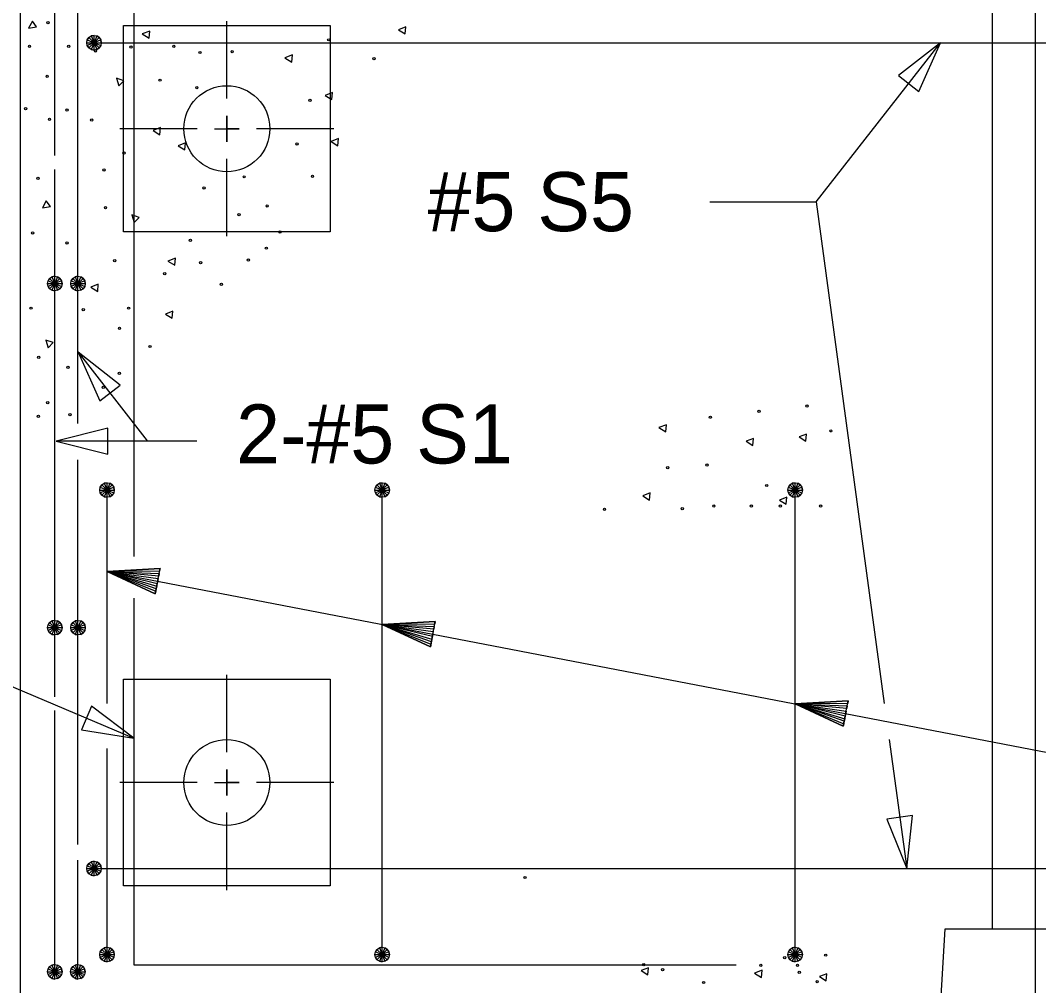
# Model space of a CAD drawing. Extents: x 0 to 177, y -1 to 130.
# Drawn here: x 146.098 to 148.564, y 90.728 to 93.065 of the extents above; entities that cross this region are included whole.
import ezdxf

# ---------------------------------------------------------------- set-up
doc = ezdxf.new("R2010")
doc.units = 0
for name, color, linetype in [('Arrowhead Terminators CELL', 7, 'Continuous'), ('Dimension Lines', 7, 'Continuous'), ('Mis Center Lines', 7, 'Continuous'), ('Rebar Lines', 7, 'Continuous'), ('Sup Concrete Girder Lines', 7, 'Continuous'), ('Sup Cored Slab Unit', 7, 'Continuous'), ('Text', 7, 'Continuous'), ('User Information Notes', 7, 'Continuous')]:
    doc.layers.add(name, color=color, linetype=linetype)

msp = doc.modelspace()

# ---------------------------------------------------------------- linework, layer by layer
at = {"layer": 'Arrowhead Terminators CELL'}
for points in [[(148.326, 93.0113), (148.2245, 92.932), (148.2737, 92.8935)], [(146.2382, 92.2616), (146.2902, 92.1437), (146.3396, 92.1821)], [(146.1851, 92.0464), (146.3101, 92.0151), (146.3101, 92.0776)], [(146.3731, 91.3268), (146.2702, 91.4044), (146.2458, 91.3468)], [(148.2444, 91.0113), (148.2586, 91.1394), (148.1967, 91.131)]]:
    msp.add_lwpolyline(points, close=True, dxfattribs=at)
at = {"layer": 'Dimension Lines'}
for p, q in [((146.5981, 92.876), (146.5981, 93.0635)), ((146.5265, 92.803), (146.339, 92.803)), ((146.8571, 92.803), (146.6696, 92.803)), ((146.5981, 92.5424), (146.5981, 92.7299)), ((148.0253, 92.6263), (148.1902, 91.4109)), ((146.4044, 92.0464), (146.1851, 92.0464)), ((146.5981, 91.2927), (146.5981, 91.4802)), ((148.202, 91.3238), (148.2444, 91.0113)), ((146.5265, 91.2196), (146.339, 91.2196)), ((146.8571, 91.2196), (146.6696, 91.2196)), ((146.5981, 90.9591), (146.5981, 91.1466))]:
    msp.add_line(p, q, dxfattribs=at)
for points in [[(147.7679, 92.6263), (148.0253, 92.6263), (148.326, 93.0113)], [(146.5682, 92.803), (146.5981, 92.803), (146.628, 92.803), (146.5981, 92.803), (146.5981, 92.8343), (146.5981, 92.803), (146.5981, 92.7716), (146.5981, 92.803)], [(146.2382, 92.2616), (146.4049, 92.0471), (146.5255, 92.0471)], [(146.4306, 91.7071), (146.4295, 91.701), (146.3079, 91.7308), (146.4282, 91.6949), (146.4271, 91.6887), (146.3079, 91.7308), (146.4259, 91.6826), (146.4247, 91.6765), (146.3079, 91.7308), (146.4365, 91.7378), (146.4354, 91.7317), (146.3079, 91.7308), (146.4341, 91.7255), (146.433, 91.7194), (146.3079, 91.7308), (146.4318, 91.7133), (146.4247, 91.6765), (146.4365, 91.7378), (146.3079, 91.7308), (146.4247, 91.6765)], [(146.3079, 91.7308), (150.0549, 91.0096), (150.1667, 91.0096)], [(145.4285, 91.6325), (145.6518, 91.6325), (146.3731, 91.3268)], [(147.0969, 91.5789), (147.0958, 91.5728), (146.9742, 91.6025), (147.0946, 91.5666), (147.0934, 91.5605), (146.9742, 91.6025), (147.0922, 91.5544), (147.091, 91.5482), (146.9742, 91.6025), (147.1028, 91.6096), (147.1017, 91.6034), (146.9742, 91.6025), (147.1005, 91.5973), (147.0993, 91.5912), (146.9742, 91.6025), (147.0981, 91.5851), (147.091, 91.5482), (147.1028, 91.6096), (146.9742, 91.6025), (147.091, 91.5482)], [(148.0969, 91.3865), (148.0958, 91.3803), (147.9742, 91.4101), (148.0946, 91.3742), (148.0934, 91.368), (147.9742, 91.4101), (148.0922, 91.3619), (148.091, 91.3558), (147.9742, 91.4101), (148.1028, 91.4171), (148.1017, 91.411), (147.9742, 91.4101), (148.1005, 91.4049), (148.0993, 91.3987), (147.9742, 91.4101), (148.0981, 91.3926), (148.091, 91.3558), (148.1028, 91.4171), (147.9742, 91.4101), (148.091, 91.3558)], [(146.5682, 91.2196), (146.5981, 91.2196), (146.628, 91.2196), (146.5981, 91.2196), (146.5981, 91.251), (146.5981, 91.2196), (146.5981, 91.1883), (146.5981, 91.2196)]]:
    msp.add_lwpolyline(points, dxfattribs=at)
at = {"layer": 'Mis Center Lines'}
msp.add_line((148.5564, 90.5113), (148.5564, 93.5113), dxfattribs=at)
at = {"layer": 'Rebar Lines'}
for p, q in [((146.1814, 92.7381), (146.1814, 93.2613)), ((146.2375, 92.0892), (146.2375, 93.1189)), ((146.2764, 93.0113), (148.9014, 93.0113)), ((146.1814, 91.8882), (146.1814, 92.7044)), ((146.2375, 91.0692), (146.2375, 92.0011)), ((146.3079, 91.4108), (146.3079, 91.9279)), ((146.9742, 90.8029), (146.9742, 91.9279)), ((147.9742, 90.8029), (147.9742, 91.9279)), ((146.1814, 91.4274), (146.1814, 91.8882)), ((146.1814, 90.7613), (146.1814, 91.3937)), ((146.3079, 90.8029), (146.3079, 91.3019)), ((146.2375, 90.7613), (146.2375, 91.0312)), ((146.2764, 91.0113), (148.9014, 91.0113))]:
    msp.add_line(p, q, dxfattribs=at)
for points in [[(147.8316, 93.2448), (146.3731, 93.2448), (146.3731, 91.7668)], [(146.2588, 93.0113), (146.2601, 93.018), (146.2639, 93.0237), (146.2696, 93.0276), (146.2764, 93.0289), (146.2831, 93.0276), (146.2889, 93.0237), (146.2927, 93.0181), (146.294, 93.0113), (146.2927, 93.0046), (146.2889, 92.9989), (146.2832, 92.995), (146.2764, 92.9936), (146.2696, 92.995), (146.264, 92.9988), (146.2601, 93.0045), (146.2588, 93.0113), (146.2764, 93.0113), (146.294, 93.0113), (146.2927, 93.0181), (146.2764, 93.0113), (146.2889, 93.0237), (146.2831, 93.0276), (146.2764, 93.0113), (146.2764, 93.0289), (146.2696, 93.0276), (146.2764, 93.0113), (146.2639, 93.0237), (146.2601, 93.018), (146.2764, 93.0113), (146.2601, 93.0045), (146.264, 92.9988), (146.2764, 93.0113), (146.2696, 92.995), (146.2764, 92.9936), (146.2764, 93.0113), (146.2832, 92.995), (146.2889, 92.9989), (146.2764, 93.0113), (146.2927, 93.0046)], [(146.1638, 92.428), (146.1651, 92.4347), (146.1689, 92.4404), (146.1746, 92.4443), (146.1814, 92.4456), (146.1881, 92.4443), (146.1938, 92.4404), (146.1976, 92.4347), (146.199, 92.428), (146.1976, 92.4212), (146.1938, 92.4155), (146.1881, 92.4117), (146.1814, 92.4103), (146.1746, 92.4117), (146.1689, 92.4155), (146.1651, 92.4212), (146.1638, 92.428), (146.1814, 92.428), (146.199, 92.428), (146.1976, 92.4347), (146.1814, 92.428), (146.1938, 92.4404), (146.1881, 92.4443), (146.1814, 92.428), (146.1814, 92.4456), (146.1746, 92.4443), (146.1814, 92.428), (146.1689, 92.4404), (146.1651, 92.4347), (146.1814, 92.428), (146.1651, 92.4212), (146.1689, 92.4155), (146.1814, 92.428), (146.1746, 92.4117), (146.1814, 92.4103), (146.1814, 92.428), (146.1881, 92.4117), (146.1938, 92.4155), (146.1814, 92.428), (146.1976, 92.4212)], [(146.2199, 92.428), (146.2212, 92.4347), (146.225, 92.4404), (146.2307, 92.4443), (146.2375, 92.4456), (146.2442, 92.4443), (146.25, 92.4404), (146.2538, 92.4347), (146.2551, 92.428), (146.2538, 92.4212), (146.25, 92.4155), (146.2443, 92.4117), (146.2375, 92.4103), (146.2307, 92.4117), (146.2251, 92.4155), (146.2212, 92.4212), (146.2199, 92.428), (146.2375, 92.428), (146.2551, 92.428), (146.2538, 92.4347), (146.2375, 92.428), (146.25, 92.4404), (146.2442, 92.4443), (146.2375, 92.428), (146.2375, 92.4456), (146.2307, 92.4443), (146.2375, 92.428), (146.225, 92.4404), (146.2212, 92.4347), (146.2375, 92.428), (146.2212, 92.4212), (146.2251, 92.4155), (146.2375, 92.428), (146.2307, 92.4117), (146.2375, 92.4103), (146.2375, 92.428), (146.2443, 92.4117), (146.25, 92.4155), (146.2375, 92.428), (146.2538, 92.4212)], [(146.2903, 91.9279), (146.2916, 91.9346), (146.2954, 91.9404), (146.3011, 91.9442), (146.3079, 91.9455), (146.3146, 91.9442), (146.3203, 91.9404), (146.3241, 91.9347), (146.3255, 91.9279), (146.3241, 91.9212), (146.3203, 91.9155), (146.3146, 91.9116), (146.3079, 91.9103), (146.3011, 91.9116), (146.2954, 91.9154), (146.2916, 91.9211), (146.2903, 91.9279), (146.3079, 91.9279), (146.3255, 91.9279), (146.3241, 91.9347), (146.3079, 91.9279), (146.3203, 91.9404), (146.3146, 91.9442), (146.3079, 91.9279), (146.3079, 91.9455), (146.3011, 91.9442), (146.3079, 91.9279), (146.2954, 91.9404), (146.2916, 91.9346), (146.3079, 91.9279), (146.2916, 91.9211), (146.2954, 91.9154), (146.3079, 91.9279), (146.3011, 91.9116), (146.3079, 91.9103), (146.3079, 91.9279), (146.3146, 91.9116), (146.3203, 91.9155), (146.3079, 91.9279), (146.3241, 91.9212)], [(146.9566, 91.9279), (146.9579, 91.9346), (146.9617, 91.9404), (146.9674, 91.9442), (146.9742, 91.9455), (146.9809, 91.9442), (146.9866, 91.9404), (146.9904, 91.9347), (146.9918, 91.9279), (146.9904, 91.9212), (146.9866, 91.9155), (146.981, 91.9116), (146.9742, 91.9103), (146.9674, 91.9116), (146.9617, 91.9154), (146.9579, 91.9211), (146.9566, 91.9279), (146.9742, 91.9279), (146.9918, 91.9279), (146.9904, 91.9347), (146.9742, 91.9279), (146.9866, 91.9404), (146.9809, 91.9442), (146.9742, 91.9279), (146.9742, 91.9455), (146.9674, 91.9442), (146.9742, 91.9279), (146.9617, 91.9404), (146.9579, 91.9346), (146.9742, 91.9279), (146.9579, 91.9211), (146.9617, 91.9154), (146.9742, 91.9279), (146.9674, 91.9116), (146.9742, 91.9103), (146.9742, 91.9279), (146.981, 91.9116), (146.9866, 91.9155), (146.9742, 91.9279), (146.9904, 91.9212)], [(147.9566, 91.9279), (147.9579, 91.9346), (147.9617, 91.9404), (147.9674, 91.9442), (147.9742, 91.9455), (147.9809, 91.9442), (147.9866, 91.9404), (147.9904, 91.9347), (147.9918, 91.9279), (147.9904, 91.9212), (147.9866, 91.9155), (147.981, 91.9116), (147.9742, 91.9103), (147.9674, 91.9116), (147.9617, 91.9154), (147.9579, 91.9211), (147.9566, 91.9279), (147.9742, 91.9279), (147.9918, 91.9279), (147.9904, 91.9347), (147.9742, 91.9279), (147.9866, 91.9404), (147.9809, 91.9442), (147.9742, 91.9279), (147.9742, 91.9455), (147.9674, 91.9442), (147.9742, 91.9279), (147.9617, 91.9404), (147.9579, 91.9346), (147.9742, 91.9279), (147.9579, 91.9211), (147.9617, 91.9154), (147.9742, 91.9279), (147.9674, 91.9116), (147.9742, 91.9103), (147.9742, 91.9279), (147.981, 91.9116), (147.9866, 91.9155), (147.9742, 91.9279), (147.9904, 91.9212)], [(146.3731, 91.6661), (146.3731, 90.7782), (147.8316, 90.7782)], [(146.1638, 91.5946), (146.1651, 91.6014), (146.1689, 91.6071), (146.1746, 91.6109), (146.1814, 91.6122), (146.1881, 91.6109), (146.1938, 91.6071), (146.1976, 91.6014), (146.199, 91.5946), (146.1976, 91.5879), (146.1938, 91.5822), (146.1881, 91.5783), (146.1814, 91.577), (146.1746, 91.5783), (146.1689, 91.5821), (146.1651, 91.5879), (146.1638, 91.5946), (146.1814, 91.5946), (146.199, 91.5946), (146.1976, 91.6014), (146.1814, 91.5946), (146.1938, 91.6071), (146.1881, 91.6109), (146.1814, 91.5946), (146.1814, 91.6122), (146.1746, 91.6109), (146.1814, 91.5946), (146.1689, 91.6071), (146.1651, 91.6014), (146.1814, 91.5946), (146.1651, 91.5879), (146.1689, 91.5821), (146.1814, 91.5946), (146.1746, 91.5783), (146.1814, 91.577), (146.1814, 91.5946), (146.1881, 91.5783), (146.1938, 91.5822), (146.1814, 91.5946), (146.1976, 91.5879)], [(146.2199, 91.5946), (146.2212, 91.6014), (146.225, 91.6071), (146.2307, 91.6109), (146.2375, 91.6122), (146.2442, 91.6109), (146.25, 91.6071), (146.2538, 91.6014), (146.2551, 91.5946), (146.2538, 91.5879), (146.25, 91.5822), (146.2443, 91.5783), (146.2375, 91.577), (146.2307, 91.5783), (146.2251, 91.5821), (146.2212, 91.5879), (146.2199, 91.5946), (146.2375, 91.5946), (146.2551, 91.5946), (146.2538, 91.6014), (146.2375, 91.5946), (146.25, 91.6071), (146.2442, 91.6109), (146.2375, 91.5946), (146.2375, 91.6122), (146.2307, 91.6109), (146.2375, 91.5946), (146.225, 91.6071), (146.2212, 91.6014), (146.2375, 91.5946), (146.2212, 91.5879), (146.2251, 91.5821), (146.2375, 91.5946), (146.2307, 91.5783), (146.2375, 91.577), (146.2375, 91.5946), (146.2443, 91.5783), (146.25, 91.5822), (146.2375, 91.5946), (146.2538, 91.5879)], [(146.2588, 91.0113), (146.2601, 91.018), (146.2639, 91.0237), (146.2696, 91.0276), (146.2764, 91.0289), (146.2831, 91.0276), (146.2889, 91.0237), (146.2927, 91.0181), (146.294, 91.0113), (146.2927, 91.0046), (146.2889, 90.9989), (146.2832, 90.995), (146.2764, 90.9936), (146.2696, 90.995), (146.264, 90.9988), (146.2601, 91.0045), (146.2588, 91.0113), (146.2764, 91.0113), (146.294, 91.0113), (146.2927, 91.0181), (146.2764, 91.0113), (146.2889, 91.0237), (146.2831, 91.0276), (146.2764, 91.0113), (146.2764, 91.0289), (146.2696, 91.0276), (146.2764, 91.0113), (146.2639, 91.0237), (146.2601, 91.018), (146.2764, 91.0113), (146.2601, 91.0045), (146.264, 90.9988), (146.2764, 91.0113), (146.2696, 90.995), (146.2764, 90.9936), (146.2764, 91.0113), (146.2832, 90.995), (146.2889, 90.9989), (146.2764, 91.0113), (146.2927, 91.0046)], [(146.2903, 90.8029), (146.2916, 90.8096), (146.2954, 90.8154), (146.3011, 90.8192), (146.3079, 90.8205), (146.3146, 90.8192), (146.3203, 90.8154), (146.3241, 90.8097), (146.3255, 90.8029), (146.3241, 90.7962), (146.3203, 90.7905), (146.3146, 90.7866), (146.3079, 90.7853), (146.3011, 90.7866), (146.2954, 90.7904), (146.2916, 90.7961), (146.2903, 90.8029), (146.3079, 90.8029), (146.3255, 90.8029), (146.3241, 90.8097), (146.3079, 90.8029), (146.3203, 90.8154), (146.3146, 90.8192), (146.3079, 90.8029), (146.3079, 90.8205), (146.3011, 90.8192), (146.3079, 90.8029), (146.2954, 90.8154), (146.2916, 90.8096), (146.3079, 90.8029), (146.2916, 90.7961), (146.2954, 90.7904), (146.3079, 90.8029), (146.3011, 90.7866), (146.3079, 90.7853), (146.3079, 90.8029), (146.3146, 90.7866), (146.3203, 90.7905), (146.3079, 90.8029), (146.3241, 90.7962)], [(146.9566, 90.8029), (146.9579, 90.8096), (146.9617, 90.8154), (146.9674, 90.8192), (146.9742, 90.8205), (146.9809, 90.8192), (146.9866, 90.8154), (146.9904, 90.8097), (146.9918, 90.8029), (146.9904, 90.7962), (146.9866, 90.7905), (146.981, 90.7866), (146.9742, 90.7853), (146.9674, 90.7866), (146.9617, 90.7904), (146.9579, 90.7961), (146.9566, 90.8029), (146.9742, 90.8029), (146.9918, 90.8029), (146.9904, 90.8097), (146.9742, 90.8029), (146.9866, 90.8154), (146.9809, 90.8192), (146.9742, 90.8029), (146.9742, 90.8205), (146.9674, 90.8192), (146.9742, 90.8029), (146.9617, 90.8154), (146.9579, 90.8096), (146.9742, 90.8029), (146.9579, 90.7961), (146.9617, 90.7904), (146.9742, 90.8029), (146.9674, 90.7866), (146.9742, 90.7853), (146.9742, 90.8029), (146.981, 90.7866), (146.9866, 90.7905), (146.9742, 90.8029), (146.9904, 90.7962)], [(147.9566, 90.8029), (147.9579, 90.8096), (147.9617, 90.8154), (147.9674, 90.8192), (147.9742, 90.8205), (147.9809, 90.8192), (147.9866, 90.8154), (147.9904, 90.8097), (147.9918, 90.8029), (147.9904, 90.7962), (147.9866, 90.7905), (147.981, 90.7866), (147.9742, 90.7853), (147.9674, 90.7866), (147.9617, 90.7904), (147.9579, 90.7961), (147.9566, 90.8029), (147.9742, 90.8029), (147.9918, 90.8029), (147.9904, 90.8097), (147.9742, 90.8029), (147.9866, 90.8154), (147.9809, 90.8192), (147.9742, 90.8029), (147.9742, 90.8205), (147.9674, 90.8192), (147.9742, 90.8029), (147.9617, 90.8154), (147.9579, 90.8096), (147.9742, 90.8029), (147.9579, 90.7961), (147.9617, 90.7904), (147.9742, 90.8029), (147.9674, 90.7866), (147.9742, 90.7853), (147.9742, 90.8029), (147.981, 90.7866), (147.9866, 90.7905), (147.9742, 90.8029), (147.9904, 90.7962)], [(146.1638, 90.7613), (146.1651, 90.768), (146.1689, 90.7737), (146.1746, 90.7776), (146.1814, 90.7789), (146.1881, 90.7776), (146.1938, 90.7737), (146.1976, 90.7681), (146.199, 90.7613), (146.1976, 90.7546), (146.1938, 90.7489), (146.1881, 90.745), (146.1814, 90.7436), (146.1746, 90.745), (146.1689, 90.7488), (146.1651, 90.7545), (146.1638, 90.7613), (146.1814, 90.7613), (146.199, 90.7613), (146.1976, 90.7681), (146.1814, 90.7613), (146.1938, 90.7737), (146.1881, 90.7776), (146.1814, 90.7613), (146.1814, 90.7789), (146.1746, 90.7776), (146.1814, 90.7613), (146.1689, 90.7737), (146.1651, 90.768), (146.1814, 90.7613), (146.1651, 90.7545), (146.1689, 90.7488), (146.1814, 90.7613), (146.1746, 90.745), (146.1814, 90.7436), (146.1814, 90.7613), (146.1881, 90.745), (146.1938, 90.7489), (146.1814, 90.7613), (146.1976, 90.7546)], [(146.2198, 90.7613), (146.2211, 90.768), (146.2249, 90.7737), (146.2306, 90.7776), (146.2374, 90.7789), (146.2441, 90.7776), (146.2499, 90.7737), (146.2537, 90.7681), (146.255, 90.7613), (146.2537, 90.7546), (146.2499, 90.7489), (146.2442, 90.745), (146.2374, 90.7436), (146.2306, 90.745), (146.225, 90.7488), (146.2211, 90.7545), (146.2198, 90.7613), (146.2374, 90.7613), (146.255, 90.7613), (146.2537, 90.7681), (146.2374, 90.7613), (146.2499, 90.7737), (146.2441, 90.7776), (146.2374, 90.7613), (146.2374, 90.7789), (146.2306, 90.7776), (146.2374, 90.7613), (146.2249, 90.7737), (146.2211, 90.768), (146.2374, 90.7613), (146.2211, 90.7545), (146.225, 90.7488), (146.2374, 90.7613), (146.2306, 90.745), (146.2374, 90.7436), (146.2374, 90.7613), (146.2442, 90.745), (146.2499, 90.7489), (146.2374, 90.7613), (146.2537, 90.7546)]]:
    msp.add_lwpolyline(points, dxfattribs=at)
at = {"layer": 'Sup Concrete Girder Lines'}
for p, q in [((146.0981, 90.5113), (146.0981, 93.5113)), ((148.4522, 90.8655), (148.4522, 93.5113))]:
    msp.add_line(p, q, dxfattribs=at)
for points in [[(146.1372, 93.0495), (146.1272, 93.0636), (146.1181, 93.0467), (146.1372, 93.0495)], [(146.4099, 93.0224), (146.4114, 93.0396), (146.3934, 93.0325), (146.4099, 93.0224)], [(147.0303, 93.0327), (147.0318, 93.0499), (147.0138, 93.0428), (147.0303, 93.0327)], [(146.7552, 92.9645), (146.7567, 92.9817), (146.7388, 92.9746), (146.7552, 92.9645)], [(146.3366, 92.9067), (146.3489, 92.919), (146.3305, 92.9251), (146.3366, 92.9067)], [(146.8524, 92.8735), (146.8539, 92.8907), (146.8359, 92.8836), (146.8524, 92.8735)], [(146.4359, 92.7884), (146.4374, 92.8056), (146.4194, 92.7985), (146.4359, 92.7884)], [(146.4967, 92.7515), (146.4982, 92.7686), (146.4803, 92.7616), (146.4967, 92.7515)], [(146.8669, 92.7618), (146.8684, 92.779), (146.8504, 92.7719), (146.8669, 92.7618)], [(146.1707, 92.6144), (146.1607, 92.6286), (146.1515, 92.6116), (146.1707, 92.6144)], [(146.3738, 92.5758), (146.3861, 92.588), (146.3677, 92.5941), (146.3738, 92.5758)], [(146.4719, 92.4723), (146.4734, 92.4895), (146.4554, 92.4824), (146.4719, 92.4723)], [(146.2854, 92.4091), (146.2868, 92.4264), (146.2689, 92.4192), (146.2854, 92.4091)], [(146.4657, 92.3441), (146.4672, 92.3612), (146.4492, 92.3542), (146.4657, 92.3441)], [(146.1656, 92.2727), (146.1779, 92.285), (146.1595, 92.2911), (146.1656, 92.2727)], [(147.661, 92.069), (147.6625, 92.0862), (147.6445, 92.0791), (147.661, 92.069)], [(147.8719, 92.0359), (147.8734, 92.0531), (147.8555, 92.046), (147.8719, 92.0359)], [(148.0001, 92.0463), (148.0016, 92.0635), (147.9837, 92.0564), (148.0001, 92.0463)], [(147.6217, 91.9036), (147.6232, 91.9208), (147.6052, 91.9137), (147.6217, 91.9036)], [(147.9526, 91.8933), (147.9541, 91.9105), (147.9361, 91.9034), (147.9526, 91.8933)], [(148.3168, 90.5113), (148.3377, 90.8655), (148.7752, 90.8655), (148.796, 90.5113)], [(147.6176, 90.7538), (147.6191, 90.771), (147.6011, 90.7639), (147.6176, 90.7538)], [(147.8926, 90.7476), (147.8941, 90.7648), (147.8762, 90.7577), (147.8926, 90.7476)], [(148.0497, 90.7393), (148.0513, 90.7565), (148.0333, 90.7494), (148.0497, 90.7393)]]:
    msp.add_lwpolyline(points, dxfattribs=at)
for centre, radius in [((146.1648, 93.0601), 0.00273), ((146.8447, 93.0183), 0.00273), ((146.1202, 93.0024), 0.00273), ((146.2151, 93.0024), 0.00273), ((146.2801, 92.9913), 0.00273), ((146.3657, 93.0006), 0.00273), ((146.4698, 93.0025), 0.00273), ((146.533, 92.9876), 0.00273), ((146.611, 92.9894), 0.00273), ((146.9543, 92.9729), 0.00273), ((146.163, 92.9299), 0.00273), ((146.4363, 92.9206), 0.00273), ((146.5981, 92.803), 0.1042), ((146.5255, 92.9021), 0.00273), ((146.7992, 92.8715), 0.00273), ((146.1109, 92.8518), 0.00273), ((146.2113, 92.8481), 0.00273), ((146.1686, 92.8258), 0.00273), ((146.2708, 92.824), 0.00273), ((146.7682, 92.766), 0.00273), ((146.3489, 92.744), 0.00273), ((146.3006, 92.7031), 0.00273), ((146.1407, 92.6827), 0.00273), ((146.64, 92.6864), 0.00273), ((146.8055, 92.6875), 0.00273), ((146.5428, 92.6595), 0.00273), ((146.3043, 92.612), 0.00273), ((146.6278, 92.5947), 0.00273), ((146.6958, 92.6161), 0.00273), ((146.1277, 92.5507), 0.00273), ((146.7269, 92.5531), 0.00273), ((146.2113, 92.5265), 0.00273), ((146.5097, 92.5324), 0.00273), ((146.6938, 92.5137), 0.00273), ((146.3266, 92.4837), 0.00273), ((146.5345, 92.4786), 0.00273), ((146.6504, 92.4848), 0.00273), ((146.4477, 92.4517), 0.00273), ((146.585, 92.4261), 0.00273), ((146.1239, 92.3684), 0.00273), ((146.2504, 92.3647), 0.00273), ((146.3601, 92.3684), 0.00273), ((146.3381, 92.3194), 0.00273), ((146.4121, 92.2755), 0.00273), ((146.1425, 92.2495), 0.00273), ((146.2132, 92.2253), 0.00273), ((146.3378, 92.2104), 0.00273), ((146.2988, 92.1767), 0.00273), ((146.1644, 92.1395), 0.00273), ((148.0028, 92.1312), 0.00273), ((146.1416, 92.1064), 0.00273), ((146.2181, 92.1105), 0.00273), ((147.7691, 92.1043), 0.00273), ((147.887, 92.1188), 0.00273), ((148.0607, 92.0712), 0.00273), ((147.6657, 91.9823), 0.00273), ((147.7608, 91.9885), 0.00273), ((147.9056, 91.9389), 0.00273), ((147.5127, 91.8809), 0.00273), ((147.7009, 91.883), 0.00273), ((147.7774, 91.8892), 0.00273), ((147.8684, 91.8892), 0.00273), ((147.9387, 91.8892), 0.00273), ((148.0359, 91.8892), 0.00273), ((146.5981, 91.2196), 0.1042), ((147.3204, 90.9896), 0.00273), ((147.9491, 90.7953), 0.00273), ((148.0483, 90.8015), 0.00273), ((147.6078, 90.7787), 0.00273), ((147.8912, 90.7767), 0.00273), ((147.9801, 90.7767), 0.00273), ((147.6533, 90.7663), 0.00273), ((147.9842, 90.7601), 0.00273), ((147.7526, 90.7353), 0.00273), ((148.0276, 90.7373), 0.00273)]:
    msp.add_circle(centre, radius, dxfattribs=at)
at = {"layer": 'Sup Cored Slab Unit'}
for points in [[(146.3481, 93.053), (146.8481, 93.053), (146.8481, 92.553), (146.3481, 92.553)], [(146.3481, 91.4696), (146.8481, 91.4696), (146.8481, 90.9696), (146.3481, 90.9696)]]:
    msp.add_lwpolyline(points, close=True, dxfattribs=at)
at = {"layer": 'User Information Notes'}
msp.add_line((146.2375, 90.7613), (146.2375, 90.7613), dxfattribs=at)

# ---------------------------------------------------------------- texts
at = {"layer": 'Text'}
for s, p in [('#5 S5', (147.0841, 92.5548)), ('2-#5 S1', (146.6206, 91.9922))]:
    msp.add_text(s, height=0.14302, dxfattribs=at).set_placement(p)

doc.saveas('drawing.dxf')
